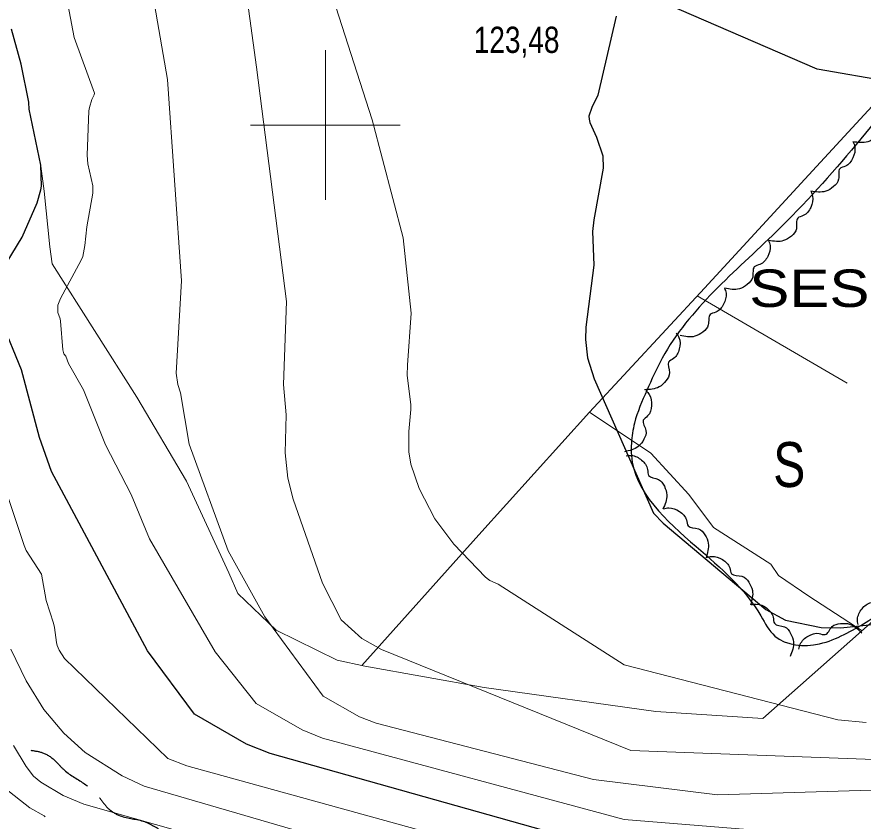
# Model space of a CAD drawing. Extents: x 483843 to 488449, y 4381269 to 4384483.
# Drawn here: x 485396.9 to 485679.6, y 4383267.6 to 4383536.1 of the extents above; entities that cross this region are included whole.
import ezdxf
from ezdxf.enums import TextEntityAlignment as Align

# ---------------------------------------------------------------- set-up
doc = ezdxf.new("R2010")
doc.units = 0
doc.header["$LTSCALE"] = 3.8
doc.linetypes.add('LONG_DASHED', pattern=[7.5, 6, -1.5])
for name, color, linetype, lineweight in [('1', 7, 'Continuous', 13), ('15', 7, 'LONG_DASHED', 13), ('27', 7, 'Continuous', 25), ('38', 7, 'Continuous', 25), ('51', 7, 'Continuous', 13), ('7', 7, 'Continuous', 13), ('8', 7, 'Continuous', 25), ('9', 7, 'Continuous', 13)]:
    doc.layers.add(name, color=color, linetype=linetype, lineweight=lineweight)
doc.layers.add('31', color=7, linetype='Continuous')
doc.layers.add('5', color=7, linetype='Continuous')

msp = doc.modelspace()

# ---------------------------------------------------------------- linework, layer by layer
at = {"layer": '1'}
for p, q in [((485500, 4383525), (485500, 4383475)), ((485475, 4383500), (485525, 4383500))]:
    msp.add_line(p, q, dxfattribs=at)
at = {"layer": '15'}
for points in [[(485407.01, 4383662.62), (485384.52, 4383634.66), (485372.79, 4383619.3), (485362.51, 4383603.33), (485350.53, 4383584.06), (485344.74, 4383573.04), (485333.64, 4383563.2), (485325.07, 4383549.85), (485318.31, 4383519.61), (485316.34, 4383507.48), (485313.04, 4383497.42), (485307.05, 4383484.96), (485289.01, 4383483.44), (485277.32, 4383474.17), (485268.17, 4383466.37)], [(485400.79, 4383245.56), (485366.79, 4383254.46), (485349.06, 4383265.95), (485335.06, 4383279.34), (485325.06, 4383291.04), (485319.26, 4383301.47), (485316.79, 4383311.82), (485317.67, 4383326.99), (485317.51, 4383342.72), (485315.45, 4383356.54), (485311.11, 4383375.24), (485304.67, 4383396.11), (485302.81, 4383413.58), (485295.88, 4383427.71), (485283.48, 4383443.67), (485274.41, 4383458.47), (485261.63, 4383473.96), (485248.35, 4383487.62), (485231.39, 4383496.46), (485206.95, 4383503.97), (485193.14, 4383504.9), (485172.81, 4383504.39), (485157.78, 4383504.12), (485145.67, 4383503.51), (485134.2, 4383504.43), (485123.74, 4383508.44), (485114.92, 4383511.93), (485112.2, 4383519.17), (485112.66, 4383528.99), (485114.36, 4383533.28), (485118.17, 4383541.74), (485121.31, 4383564.66), (485114.52, 4383595.67), (485109.69, 4383608.55), (485102.62, 4383619.36), (485089.28, 4383632.72), (485077.31, 4383638.83), (485057.92, 4383643.83), (485043.91, 4383643.5), (485030.6, 4383637.83), (485020.31, 4383630.47), (485011.46, 4383621.88), (484999.37, 4383601.37), (484981.13, 4383564.54), (484972.78, 4383546.81), (484964.72, 4383533.9), (484948.73, 4383515.05), (484938.85, 4383501.38), (484922.26, 4383484.64), (484903.34, 4383464.23), (484878.47, 4383440.05), (484853, 4383412.61), (484831.2, 4383387.67), (484805.14, 4383358.11), (484790.45, 4383334.7), (484768.3, 4383297.93), (484757.66, 4383281.26), (484749.41, 4383271.28), (484740.24, 4383261.88), (484732.92, 4383256.49), (484722.63, 4383254.85), (484718.27, 4383254.66), (484706.61, 4383259.28), (484700.75, 4383263.84), (484695.83, 4383273.7), (484694.44, 4383282.5), (484695.04, 4383297.06), (484696.68, 4383304.96), (484697.51, 4383309.13), (484702.36, 4383327.31), (484705.59, 4383338.26)], [(485400.79, 4383245.56), (485406.29, 4383244.41), (485437.45, 4383238.77), (485468.96, 4383231.4), (485504.33, 4383230.87), (485548.91, 4383220.24), (485591.04, 4383211.58), (485622.86, 4383204.36), (485651.32, 4383198.17), (485680.8, 4383195.25), (485706.08, 4383191.57), (485722.37, 4383193.95), (485735.23, 4383201.55), (485745.53, 4383213.76), (485759.02, 4383234.02), (485775.19, 4383262.78), (485795.18, 4383296.65), (485816.27, 4383323.61), (485841.16, 4383349.54), (485867.84, 4383369.45), (485913.47, 4383388.85), (485935.22, 4383394.97), (485958.89, 4383388.99), (485973.47, 4383381.81), (485979.32, 4383377.07), (485984.47, 4383370.85), (485987.04, 4383362.27), (485987.36, 4383354.02), (485987.36, 4383343.75), (485982.84, 4383337.15), (485969.6, 4383328.73), (485958.55, 4383321.85), (485945.63, 4383309.53), (485931.32, 4383300.15), (485906.76, 4383286.36), (485891.85, 4383276.39), (485880.57, 4383264.12), (485871.36, 4383244.47), (485865.12, 4383222.84), (485860.75, 4383191.43), (485865.12, 4383163.11), (485877.56, 4383143.14), (485893.96, 4383132.18), (485911.26, 4383131.69), (485923.31, 4383135.71), (485933.99, 4383143.04), (485949.29, 4383153.83), (485962.9, 4383167.19), (485985.6, 4383171.87), (486005.81, 4383170.22), (486029.34, 4383160.05), (486043.95, 4383149.41), (486042.89, 4383138.86), (486041.88, 4383131.75), (486041.4, 4383119.4), (486046.63, 4383078.7), (486048.42, 4383062.79), (486056.08, 4383044.24), (486065.61, 4383030.31), (486078.82, 4383011.67), (486095.82, 4382995.68), (486117.1, 4382985.39), (486141.45, 4382970.26), (486161.85, 4382961.49), (486185.85, 4382957.83), (486221.05, 4382956.33), (486256.43, 4382956.62), (486292.45, 4382960.13), (486324.15, 4382965.13)]]:
    msp.add_spline(points, degree=3, dxfattribs=at)
at = {"layer": '27'}
for points in [[(485701.6, 4383524.18), (485803.09, 4383637.57), (485816.48, 4383645.81), (485824.21, 4383644.78), (485860.78, 4383627.26), (485894.27, 4383599.94), (485905.6, 4383586.03), (485908.69, 4383576.23), (485909.21, 4383571.6), (485908.18, 4383559.23), (485905.6, 4383553.04), (485838.12, 4383479.86), (485713.45, 4383361.83), (485673.27, 4383329.88), (485665.03, 4383326.79), (485650.09, 4383329.37), (485645.45, 4383336.07), (485623.82, 4383359.26), (485602.18, 4383389.67), (485602.18, 4383393.79), (485603.21, 4383400.49), (485607.33, 4383411.31), (485612.48, 4383422.13), (485650.61, 4383464.4), (485701.6, 4383524.18)], [(485690.3, 4383510.93), (485690.88, 4383509.25), (485690.24, 4383505.51), (485687.76, 4383502.78), (485685.89, 4383501.93), (485685.47, 4383498.4), (485683.77, 4383495.94), (485681.17, 4383494.4), (485676.21, 4383494.43)], [(485676.22, 4383494.43), (485676.8, 4383492.75), (485676.16, 4383489.01), (485673.68, 4383486.28), (485671.82, 4383485.42), (485671.39, 4383481.89), (485669.69, 4383479.44), (485667.09, 4383477.9), (485662.13, 4383477.92)], [(485662.15, 4383477.93), (485662.73, 4383476.25), (485662.09, 4383472.51), (485659.61, 4383469.77), (485657.74, 4383468.92), (485657.32, 4383465.39), (485655.62, 4383462.94), (485653.02, 4383461.4), (485648.06, 4383461.42)], [(485647.97, 4383461.52), (485648.49, 4383459.82), (485647.72, 4383456.1), (485645.14, 4383453.46), (485643.25, 4383452.67), (485642.7, 4383449.16), (485640.91, 4383446.77), (485638.26, 4383445.32), (485633.3, 4383445.52)], [(485633.28, 4383445.55), (485633.79, 4383443.85), (485632.97, 4383440.14), (485630.37, 4383437.52), (485628.47, 4383436.76), (485627.88, 4383433.25), (485626.07, 4383430.88), (485623.4, 4383429.46), (485618.45, 4383429.72)], [(485617.18, 4383430.56), (485618.08, 4383429.02), (485618.19, 4383425.23), (485616.29, 4383422.06), (485614.62, 4383420.86), (485614.9, 4383417.32), (485613.72, 4383414.58), (485611.47, 4383412.56), (485606.6, 4383411.61)], [(485607.02, 4383411.39), (485608.17, 4383410.04), (485608.92, 4383406.32), (485607.6, 4383402.87), (485606.17, 4383401.41), (485607.05, 4383397.96), (485606.35, 4383395.06), (485604.49, 4383392.68), (485599.85, 4383390.91)], [(485600.39, 4383389.56), (485602.16, 4383389.69), (485605.6, 4383388.11), (485607.61, 4383385.01), (485607.95, 4383382.98), (485611.25, 4383381.67), (485613.19, 4383379.39), (485614.01, 4383376.48), (485612.71, 4383371.7)], [(485612.89, 4383371.85), (485614.64, 4383372.18), (485618.24, 4383370.99), (485620.58, 4383368.13), (485621.14, 4383366.15), (485624.56, 4383365.21), (485626.74, 4383363.16), (485627.87, 4383360.36), (485627.11, 4383355.46)], [(485627.23, 4383355.59), (485628.97, 4383355.97), (485632.61, 4383354.9), (485635.04, 4383352.12), (485635.67, 4383350.17), (485639.13, 4383349.34), (485641.37, 4383347.37), (485642.6, 4383344.61), (485642, 4383339.68)], [(485677.89, 4383333.23), (485677.72, 4383334.99), (485679.22, 4383338.48), (485682.28, 4383340.55), (485684.29, 4383340.94), (485685.53, 4383344.27), (485687.76, 4383346.26), (485690.65, 4383347.14), (485695.47, 4383345.95)], [(485642.15, 4383339.87), (485643.91, 4383340.07), (485647.42, 4383338.64), (485649.56, 4383335.63), (485649.99, 4383333.63), (485653.35, 4383332.45), (485655.38, 4383330.27), (485656.32, 4383327.4), (485655.23, 4383322.56)], [(485658.13, 4383324.97), (485658.61, 4383326.68), (485661.26, 4383329.39), (485664.86, 4383330.22), (485666.88, 4383329.85), (485669.24, 4383332.51), (485672.04, 4383333.56), (485675.05, 4383333.34), (485679.11, 4383330.49)]]:
    msp.add_spline(points, degree=3, dxfattribs=at)
at = {"layer": '38', "linetype": 'LONG_DASHED'}
msp.add_spline([(485401.58, 4383291.23), (485405.77, 4383290.32), (485409.93, 4383287.49), (485412.44, 4383284.9), (485419.2, 4383280.22), (485424.24, 4383275.72), (485426.89, 4383272.39), (485430.91, 4383269.55), (485439.06, 4383267.56), (485445.84, 4383264.31), (485452.11, 4383262.04), (485457.56, 4383260.09), (485464.63, 4383256.24), (485469.33, 4383254.29), (485475.7, 4383253.6), (485484.78, 4383253.7), (485495.14, 4383254.22), (485505.55, 4383258.13), (485514.74, 4383260.25), (485526.41, 4383258.05), (485534.02, 4383254.49), (485540.82, 4383253.05), (485551.38, 4383251.69), (485559.97, 4383248.64), (485570.52, 4383246.39), (485578.77, 4383246.42)], degree=3, dxfattribs=at)
at = {"layer": '51'}
msp.add_line((485674.22, 4383413.82), (485624.19, 4383442.99), dxfattribs=at)
for points in [[(485626.57, 4383445.56), (485664, 4383486.15), (485719.64, 4383546.65), (485787.92, 4383619.96), (485823.81, 4383658.09), (485844.19, 4383681.74)], [(485407.96, 4383459.35), (485405.98, 4383477.91), (485404.94, 4383486.22)], [(485407.96, 4383459.35), (485408.71, 4383453.71), (485437.03, 4383409.11), (485453.59, 4383381.11), (485467.71, 4383350.52), (485470.69, 4383343.57), (485483.49, 4383331.38), (485503.91, 4383321.33), (485513.19, 4383319.32), (485553, 4383312.23), (485610.37, 4383304.2), (485646.05, 4383301.89), (485682, 4383333.57), (485706.91, 4383359.77), (485754.24, 4383405.54), (485817.25, 4383467.07)], [(485512.15, 4383319.55), (485551.26, 4383363.2), (485588.16, 4383404.09), (485626.57, 4383445.56)], [(485679.23, 4383331.13), (485661.42, 4383342.71), (485651.31, 4383349.61), (485648.74, 4383353.4), (485629.63, 4383365.61), (485621.39, 4383376.68), (485608.68, 4383390.44), (485588.16, 4383404.09)]]:
    msp.add_lwpolyline(points, dxfattribs=at)
at = {"layer": '8'}
for points in [[(485688.61, 4383514.4), (485664.25, 4383518.71), (485609.86, 4383542.22)], [(485597.07, 4383536.32), (485590.98, 4383509.98), (485588.94, 4383505.87), (485587.96, 4383502.94), (485588.05, 4383501.92), (485588.29, 4383500.8), (485590.49, 4383495.98), (485592.6, 4383489.75), (485592.81, 4383485.61), (485589.65, 4383468.32), (485589.18, 4383464.4), (485589.59, 4383453.26), (485587, 4383432.5), (485586.88, 4383428.44), (485587.57, 4383422.3), (485589.77, 4383415.21), (485609.55, 4383370.35)], [(485393.37, 4383453.77), (485398.69, 4383462.56), (485403.7, 4383474), (485404.91, 4383478.39), (485405.12, 4383479.61), (485404.92, 4383486.59), (485401.03, 4383505.26), (485400.95, 4383507.56), (485400.96, 4383507.69), (485398.36, 4383520.32), (485395.17, 4383532.03)], [(485751.85, 4383289.93), (485715.54, 4383262.8), (485706.59, 4383257.49), (485699.49, 4383255.16), (485682.81, 4383252.04), (485652.91, 4383250.57), (485605.74, 4383255.17), (485481.55, 4383290.17), (485473.67, 4383293.3), (485456.27, 4383303.25), (485440.6, 4383324.41), (485408.45, 4383384.34), (485404.48, 4383395.71), (485398.47, 4383418.32), (485391.87, 4383434.28)], [(485609.55, 4383370.35), (485612.78, 4383367.06), (485647.06, 4383338.23), (485653.66, 4383334.71), (485665.57, 4383332.26), (485672.19, 4383332.12), (485690.02, 4383334)]]:
    msp.add_lwpolyline(points, dxfattribs=at)
at = {"layer": '9'}
for points in [[(485707.91, 4383278.66), (485630.9, 4383276.31), (485589.51, 4383281.49), (485516.88, 4383300.27), (485511.31, 4383302.41), (485499.17, 4383309.35), (485479.71, 4383335.77), (485467.46, 4383357.82), (485454.43, 4383393.48), (485451.55, 4383410.54), (485450.63, 4383413.4), (485450.15, 4383417.17), (485451.85, 4383447.93), (485447.25, 4383515.19), (485439.01, 4383562.89)], [(485683.33, 4383288.15), (485601.99, 4383291.21), (485518.68, 4383324.86), (485512.15, 4383328.6), (485505.23, 4383334.74), (485498.97, 4383347.02), (485489.15, 4383375.08), (485487.45, 4383382.12), (485486.56, 4383390.57), (485486.83, 4383403.24), (485485.99, 4383413.37), (485486.97, 4383441.06), (485476.95, 4383519.3), (485471.67, 4383557.63)], [(485412.23, 4383549.3), (485416.08, 4383529.28), (485422.87, 4383510.65), (485422.77, 4383510.11), (485422.67, 4383509.89), (485421.9, 4383508.5), (485421.15, 4383505.88), (485420.98, 4383504.71), (485420.34, 4383489.94), (485420.6, 4383487), (485422.33, 4383479.75), (485422.3, 4383477.25), (485420.26, 4383466.05), (485419.65, 4383459.81), (485418.91, 4383456.1), (485418.41, 4383454.83), (485411.43, 4383442.1), (485410.56, 4383439.88), (485410.54, 4383437.39), (485411.33, 4383435.34), (485411.49, 4383434.57), (485412.25, 4383424.98), (485412.63, 4383423.65), (485413.21, 4383422.79), (485414.21, 4383420.4), (485419.13, 4383411.61), (485426.56, 4383393.21), (485435.08, 4383376.62), (485441.23, 4383361.86), (485463.2, 4383324.15), (485476.83, 4383306.89), (485492.16, 4383298.04), (485498.99, 4383295.32), (485599.75, 4383268.07), (485661.56, 4383263.16)], [(485680.61, 4383300.49), (485671.14, 4383301.39), (485599.81, 4383319.73), (485557.69, 4383346.73), (485554.89, 4383347.96), (485554.46, 4383348.21), (485553.4, 4383349.04), (485542.88, 4383360.05), (485536.54, 4383368.52), (485531.3, 4383378.66), (485528.54, 4383386.8), (485527.8, 4383390.91), (485527.88, 4383397.63), (485528.52, 4383405.07), (485528.49, 4383406.54), (485527.32, 4383416.53), (485527.35, 4383419.81), (485528.65, 4383437.22), (485525.97, 4383462.38), (485515.59, 4383501.79), (485503.44, 4383539.51)], [(485406.37, 4383268.97), (485405.98, 4383269.33), (485401.23, 4383272), (485384.43, 4383285.11), (485378.88, 4383290.54), (485376.34, 4383293.56), (485361.93, 4383320.99), (485340.57, 4383402.02), (485315.73, 4383451.02), (485309.55, 4383460.12), (485308.93, 4383461.48), (485308.7, 4383462.25), (485307.97, 4383467.28), (485308.06, 4383469.61), (485308.45, 4383471.8), (485308.69, 4383472.46), (485309.32, 4383473.65), (485310.39, 4383475.16)], [(485410.42, 4383326.19), (485410.18, 4383327.26), (485409.53, 4383332.19), (485409.16, 4383333.69), (485406.68, 4383341.29), (485405.15, 4383350.05), (485400.03, 4383357.94), (485399.33, 4383359.61), (485387.3, 4383395.31)], [(485706.31, 4383243.8), (485646.64, 4383242.79), (485578.25, 4383251.69), (485453.63, 4383286), (485447.32, 4383288.5), (485412.84, 4383321.84), (485411.03, 4383324.65), (485410.42, 4383326.19)], [(485789.46, 4383314.41), (485765.49, 4383282.39), (485760.82, 4383277.45), (485732.51, 4383255.64), (485727.24, 4383250.07), (485726.52, 4383249.08), (485725.17, 4383246.15), (485724.5, 4383243.69), (485723.87, 4383242.29), (485722.29, 4383239.73), (485719.79, 4383237.32), (485717.87, 4383236.14), (485713.42, 4383234.3), (485707.67, 4383233.19), (485703.9, 4383233.04), (485681.77, 4383234.41), (485559.03, 4383244.42), (485439.39, 4383279.3), (485432.11, 4383282.68), (485419.75, 4383290.44), (485412.61, 4383296.95), (485405.9, 4383304.82), (485399.99, 4383314.38), (485394.9, 4383325.02)], [(485718.02, 4383224.47), (485708.03, 4383222.54), (485701.48, 4383222.28), (485603.34, 4383230.73), (485590.56, 4383234.5), (485563.04, 4383238.35), (485561.26, 4383238.41), (485557.51, 4383237.9), (485552.52, 4383238.05), (485491.85, 4383252.63), (485419.3, 4383273.23), (485412.39, 4383276.1), (485404.95, 4383280.59), (485402.48, 4383282.64), (485400, 4383285.87), (485395.79, 4383292.85)]]:
    msp.add_lwpolyline(points, dxfattribs=at)

# ---------------------------------------------------------------- texts
at = {"layer": '31', "width": 0.8}
msp.add_text('S', height=15, dxfattribs=at).set_placement((485654.92, 4383379.14), align=Align.CENTER)
at = {"layer": '5', "width": 1.2}
msp.add_text('SES MOLETES', height=12.5, dxfattribs=at).set_placement((485783.14, 4383439.26), align=Align.RIGHT)
at = {"layer": '7', "width": 0.8}
msp.add_text('123,48', height=8.75, dxfattribs=at).set_placement((485549.53, 4383524.09))

doc.saveas('drawing.dxf')
